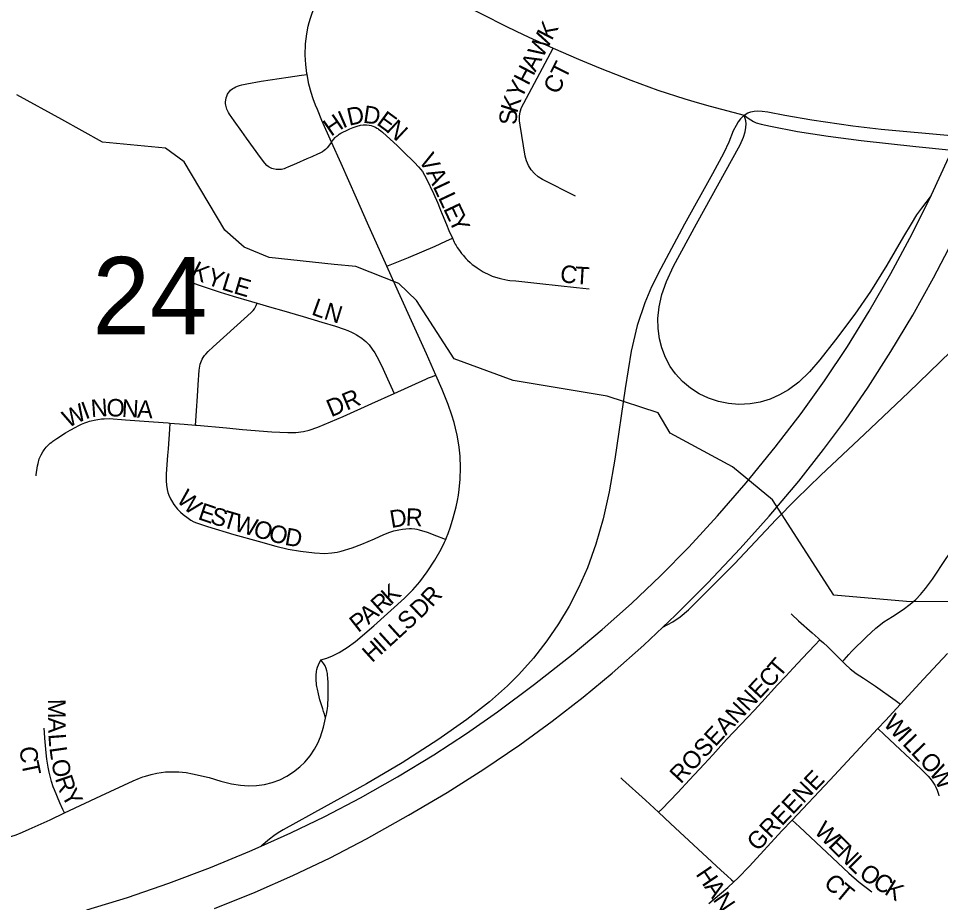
# Model space of a CAD drawing. Extents: x 1410790 to 1770854, y 448063 to 770588.
# Drawn here: x 1543075 to 1545713, y 650818 to 653345 of the extents above; entities that cross this region are included whole.
import ezdxf

# ---------------------------------------------------------------- set-up
doc = ezdxf.new("R2010")
doc.units = 0
for name, color, linetype in [('GM_X_City_Street', 7, 'Continuous'), ('GM_X_City_Street_Text', 7, 'Continuous'), ('GM_X_Interchange_Ramps', 7, 'Continuous'), ('GM_X_Interstate_Route', 7, 'Continuous'), ('GM_X_Minor_River', 7, 'Continuous'), ('GM_X_Section_Text', 7, 'Continuous')]:
    doc.layers.add(name, color=color, linetype=linetype)

msp = doc.modelspace()

# ---------------------------------------------------------------- linework, layer by layer
at = {"layer": 'GM_X_City_Street'}
for points in [[(1543900.9, 653185.1), (1543900.5, 653187.7), (1543897.2, 653213.8), (1543895.5, 653240.7), (1543896.7, 653273.1), (1543900, 653301.1), (1543904.4, 653323), (1543906.9, 653333.7), (1543910.8, 653346.6), (1543915.4, 653360.3), (1543921.7, 653377), (1543929.9, 653394.6), (1543939.6, 653414.2), (1543982.5, 653488.9), (1544015.1, 653541.4), (1544031, 653566.9)], [(1544222, 653453.5), (1544273.5, 653423.3), (1544306.8, 653405.2), (1544359.2, 653378.3), (1544401.8, 653357.7), (1544469.8, 653323.5), (1544498.7, 653309.4)], [(1544498.7, 653309.4), (1544535.4, 653291.6), (1544604.5, 653260.8)], [(1544668.2, 652837.4), (1544574.2, 652884.9), (1544562, 652892.5), (1544551, 652901.8), (1544541.6, 652912.7), (1544534, 652924.9), (1544528.3, 652938.1), (1544524.6, 652952), (1544510.2, 653039.8), (1544508.2, 653052.8), (1544508.3, 653065.9), (1544510.4, 653078.8), (1544514.5, 653091.2), (1544520.5, 653102.8), (1544604.5, 653260.8)], [(1544604.5, 653260.8), (1544677.4, 653229), (1544739.4, 653203.6), (1544827.2, 653168.5), (1544903.9, 653140.7), (1544981.3, 653115.2), (1545023.4, 653102.9)], [(1543970.9, 652992), (1543966.9, 652986.8), (1543962, 652979.9), (1543958.5, 652975.7), (1543953.7, 652970.7), (1543949.7, 652967.6), (1543944.7, 652964.4), (1543937.2, 652960.3), (1543931.1, 652957.4), (1543914.4, 652950.1), (1543900.3, 652944.1), (1543870.6, 652930.6), (1543845.5, 652919.8), (1543841.1, 652918), (1543835.2, 652915.8), (1543831.7, 652914.7), (1543827.5, 652913.8), (1543823.5, 652913.3), (1543818.9, 652913.3), (1543812.4, 652913.9), (1543804.2, 652915.4), (1543800.2, 652916.6), (1543796.7, 652918.1), (1543792.9, 652920.1), (1543789.4, 652922.4), (1543785.9, 652925.4), (1543780, 652931.5), (1543767.2, 652947.5), (1543727.7, 653002.8), (1543713.8, 653022.2), (1543692.3, 653052.4), (1543679.2, 653071.3), (1543676, 653076.4), (1543673.8, 653080.5), (1543671.4, 653086.3), (1543670.4, 653089.5), (1543668.6, 653097), (1543667.9, 653101.8), (1543667.8, 653107.3), (1543668.1, 653111.7), (1543669.4, 653118.5), (1543671, 653123.2), (1543673.5, 653128.6), (1543675.6, 653132), (1543679.9, 653137.6), (1543682.3, 653140.1), (1543688.3, 653145.1), (1543691.9, 653147.4), (1543697.2, 653150.1), (1543701.8, 653151.9), (1543708, 653153.9), (1543714.7, 653155.6), (1543728.3, 653158.5), (1543769.2, 653165.7), (1543847.1, 653177.7), (1543885.3, 653182.9), (1543900.9, 653185.1)], [(1543970.9, 652992), (1543943.4, 653053.9), (1543930.2, 653084.7), (1543924.8, 653097.7), (1543917.9, 653115.3), (1543912.3, 653133.8), (1543906, 653157.3), (1543900.9, 653185.1)], [(1545023.4, 653102.9), (1545053.3, 653094.1), (1545150.6, 653068.6)], [(1545150.6, 653068.6), (1545161.7, 653075.6), (1545169.6, 653078.7), (1545179.6, 653080.6), (1545189.9, 653081.1), (1545202.8, 653080.3), (1545218.6, 653078.4), (1545267, 653068.5), (1545344.7, 653055.1), (1545461.7, 653038.3), (1545543.3, 653028.8), (1545742.6, 653010.3), (1545762, 653008.4), (1545877.8, 652997), (1545899.3, 652994.9), (1546120.3, 652973.4)], [(1545150.6, 653068.6), (1545162.4, 653060.6), (1545169.6, 653055.3), (1545178, 653050.3), (1545185.3, 653047.1), (1545199.2, 653043), (1545226.6, 653037.1), (1545303.7, 653022.5), (1545391.2, 653008.5), (1545485.6, 652996), (1545642.1, 652979), (1545745.5, 652969.2), (1545861.9, 652958.2), (1546017.4, 652943.5), (1546109.1, 652935.7)], [(1543970.9, 652992), (1543976.3, 652999.4), (1543980.8, 653004.6), (1543982.7, 653006.5), (1543984.7, 653008.2), (1543987.2, 653010.2), (1543989.6, 653012), (1543992.7, 653014.2), (1543997, 653016.9), (1544003.4, 653020.6), (1544013.9, 653025.4), (1544022.7, 653029.4), (1544032.6, 653033.8), (1544044, 653037.8), (1544053.6, 653040.1), (1544061.4, 653041.2), (1544070.4, 653041.4), (1544078.3, 653040.5), (1544083.9, 653039.1), (1544089.4, 653037.2), (1544096.2, 653034.4), (1544100.8, 653032.1), (1544102.9, 653030.8), (1544105.4, 653029.1), (1544111.4, 653024.5), (1544116.4, 653020.3), (1544159.2, 652980.7), (1544175.6, 652965.1), (1544208.2, 652933.5), (1544219.6, 652921.4), (1544226.6, 652913.1), (1544230.7, 652907.4), (1544236.8, 652897.3), (1544242.8, 652886.4), (1544262.3, 652845), (1544274.4, 652816.8), (1544279.7, 652805), (1544282.9, 652797.4), (1544287.6, 652786), (1544299.7, 652756), (1544306.5, 652739.4), (1544316.5, 652717.4)], [(1544129, 652637.5), (1544073.7, 652760.1), (1544041.8, 652831.9), (1543998.5, 652931.1), (1543970.9, 652992)], [(1544129, 652637.5), (1544191.4, 652662.2), (1544267.1, 652694.7), (1544298, 652709), (1544316.5, 652717.4)], [(1544316.5, 652717.4), (1544321.8, 652706), (1544324.5, 652700.5), (1544327.1, 652695.8), (1544330.6, 652690.3), (1544336.4, 652682), (1544342.9, 652673.5), (1544347.9, 652667.2), (1544350.3, 652664.4), (1544355.3, 652658.9), (1544360, 652654.1), (1544367.3, 652647.2), (1544373.2, 652642.3), (1544380.4, 652636.9), (1544387.6, 652632.1), (1544404.9, 652621.3), (1544410.6, 652618.1), (1544416.5, 652615.1), (1544430.7, 652608.9), (1544439.6, 652605.8), (1544449.9, 652602.7), (1544457.8, 652600.8), (1544466.8, 652599), (1544474.7, 652597.6), (1544481.2, 652596.6), (1544498.4, 652594.8), (1544566.6, 652587.7), (1544671.5, 652576.1), (1544707.6, 652572.6)], [(1544268.9, 652325.5), (1544242, 652386.7), (1544204.3, 652470.5), (1544162.6, 652563.1), (1544129, 652637.5)], [(1543555.1, 652596.2), (1543592.5, 652582.4), (1543652.5, 652562.5), (1543689.1, 652551.6), (1543741.6, 652536.6), (1543758.4, 652531.5)], [(1543582.1, 652182.9), (1543583, 652195.3), (1543585, 652223.8), (1543587.2, 652265.3), (1543588.9, 652297.6), (1543592.5, 652339.7), (1543594.3, 652351.5), (1543595.5, 652356.8), (1543596.9, 652361.9), (1543598.8, 652366.7), (1543601.2, 652371.7), (1543603.9, 652376.5), (1543607.7, 652382.1), (1543611.2, 652386), (1543618.4, 652393.4), (1543631.9, 652406.5), (1543700.5, 652468.2), (1543740.8, 652504.6), (1543743.5, 652507.3), (1543746.3, 652510.4), (1543750.3, 652515.5), (1543752.4, 652518.7), (1543755.1, 652524.7), (1543758.4, 652531.5)], [(1543758.4, 652531.5), (1543800.2, 652519), (1543827.4, 652511.1), (1543889.9, 652493.3), (1543942.9, 652477.4), (1543982.3, 652465.3), (1544006.6, 652457.2), (1544017.9, 652452.8), (1544029.5, 652447.6), (1544035.9, 652444.5), (1544042.2, 652441.2), (1544046.9, 652438.2), (1544052.7, 652434.2), (1544057, 652431.5), (1544064.6, 652425.7), (1544069.2, 652421.7), (1544075, 652415.9), (1544078.3, 652412.1), (1544087.4, 652400.1), (1544094.5, 652389.1), (1544100.3, 652379.3), (1544113.4, 652352.8), (1544135.6, 652304.3), (1544150.3, 652273.3)], [(1544150.3, 652273.3), (1544240.2, 652314.3), (1544248.3, 652317.7), (1544256.4, 652321.1), (1544268.9, 652325.5)], [(1544297.7, 651856.2), (1544300.1, 651861.6), (1544304.5, 651872.7), (1544311.2, 651891.9), (1544319, 651917.5), (1544327.3, 651949.2), (1544331.2, 651967.3), (1544333.9, 651982.8), (1544336.1, 651998.9), (1544338.8, 652027.9), (1544339.7, 652060.9), (1544338.5, 652094), (1544335.6, 652119.9), (1544333, 652137.8), (1544329.9, 652154.5), (1544325.5, 652173.9), (1544321.1, 652190.6), (1544314.8, 652211), (1544304.3, 652241.7), (1544286.8, 652284.5), (1544268.9, 652325.5)], [(1543582.1, 652182.9), (1543585.3, 652182.7), (1543670.1, 652175.2), (1543715.7, 652170.6), (1543800.4, 652164), (1543845.7, 652161.4), (1543868.4, 652161.7), (1543891, 652164.3), (1543906.7, 652168.3), (1543931.4, 652176.9), (1544003.7, 652207.5), (1544086.5, 652244.8), (1544150.3, 652273.3)], [(1543210.2, 652160.7), (1543223.2, 652168.1), (1543239.3, 652177.2), (1543246.3, 652180.8), (1543255.4, 652185.1), (1543265.6, 652189.3), (1543273.7, 652192.3), (1543278.2, 652193.6), (1543296.4, 652198.1), (1543302.1, 652199.2), (1543313.1, 652200.6), (1543320.1, 652201), (1543334.8, 652201.2), (1543381.5, 652197.9), (1543461.7, 652191.9), (1543504, 652188.9), (1543508.3, 652188.6)], [(1543508.3, 652188.6), (1543507.2, 652170.9), (1543503.5, 652115.4), (1543502.1, 652095.8), (1543498.1, 652043.5), (1543497.5, 652023.3), (1543498.7, 652011), (1543500.9, 651998.8), (1543502.9, 651989.7), (1543505.7, 651982.1), (1543510.1, 651972.4), (1543512.9, 651967), (1543520, 651955.9), (1543529.8, 651942.8), (1543538.4, 651934.1), (1543546.4, 651927.1), (1543560.4, 651916.3), (1543568.3, 651911.2), (1543577.1, 651906.6), (1543584.4, 651903.3), (1543615.7, 651892.6), (1543691.4, 651870.5), (1543761, 651851.4), (1543811.3, 651836.9), (1543846.6, 651828.1), (1543882.4, 651822), (1543921.7, 651817.3), (1543951.7, 651815.7), (1543971.8, 651817.3), (1543986.6, 651819.8), (1543998.8, 651822.8), (1544029.5, 651831.8), (1544057.6, 651842), (1544093.8, 651858), (1544120.3, 651869.7), (1544137.2, 651876.3), (1544149.4, 651880.4), (1544163.2, 651883.8), (1544174.1, 651885.7), (1544183.1, 651886.7), (1544193.7, 651887.2), (1544199.9, 651887.1), (1544208.8, 651886.2), (1544215, 651885.1), (1544221.9, 651883.2), (1544243.9, 651876.3), (1544271.1, 651866.1), (1544290.7, 651858.8), (1544297.7, 651856.2)], [(1543508.3, 652188.6), (1543549.4, 652185.6), (1543582.1, 652182.9)], [(1543126.1, 652037.6), (1543126.4, 652040.9), (1543130.2, 652066.7), (1543131.5, 652073.1), (1543134.9, 652086), (1543139.9, 652098.2), (1543145, 652106.7), (1543148.6, 652111.9), (1543155, 652119.8), (1543159.6, 652124.7), (1543166.1, 652130.7), (1543170.6, 652134.4), (1543173.5, 652136.6), (1543184.8, 652144.3), (1543210.2, 652160.7)], [(1545432.2, 651506.6), (1545437.3, 651512.2), (1545450.4, 651526.6), (1545459.1, 651536.2), (1545501, 651577.6), (1545527.5, 651601.9), (1545550.6, 651620), (1545575.4, 651635.9), (1545605.4, 651655.7), (1545625.4, 651670.9), (1545631.4, 651675.6), (1545641.6, 651684.6), (1545655.1, 651698.1), (1545670, 651715.5), (1545689.2, 651742), (1545728.7, 651801.9), (1545755.1, 651839.2), (1545783.6, 651875), (1545837.3, 651936.5), (1545878.6, 651982.9), (1545905.2, 652011.7), (1545926.7, 652032.7), (1545933.8, 652039.6), (1545938.8, 652044.5)], [(1543940.5, 651511.4), (1543957, 651516.7), (1543973.4, 651522.9), (1543992.7, 651532.3), (1544015.1, 651546.6), (1544039, 651564.6), (1544091.6, 651609.4), (1544179.9, 651688.2), (1544203.3, 651711.7), (1544222.9, 651734.3), (1544244.6, 651763.5), (1544266.5, 651796.5), (1544284.5, 651828.2), (1544294.2, 651848.1), (1544297.7, 651856.2)], [(1545285.2, 651643.4), (1545287.6, 651641.2), (1545306.7, 651623.6), (1545345.7, 651588.9), (1545362.9, 651573.8), (1545367.4, 651569.3)], [(1545246.8, 651440.1), (1545270.3, 651464.9), (1545291.1, 651487.5), (1545317.9, 651516.6), (1545352.9, 651553.8), (1545367.4, 651569.3)], [(1545367.4, 651569.3), (1545367.6, 651569.2), (1545377.5, 651560.7), (1545389.4, 651549.6), (1545432.2, 651506.6)], [(1543953.1, 651345.4), (1543950.4, 651356.7), (1543948.3, 651364.2), (1543945.7, 651372), (1543937.3, 651397.8), (1543933.4, 651414.2), (1543930.2, 651428.2), (1543928.8, 651435.9), (1543928.2, 651440.2), (1543927.5, 651446), (1543927.1, 651450.4), (1543926.6, 651456.7), (1543926.4, 651461.7), (1543926.6, 651468.3), (1543927.8, 651478), (1543929, 651484.2), (1543930.7, 651490.5), (1543933.4, 651497.5), (1543940.5, 651511.4)], [(1543953.1, 651345.4), (1543956.1, 651356.8), (1543958.2, 651367.2), (1543959.2, 651373.1), (1543959.9, 651380.7), (1543961.4, 651406.2), (1543961.2, 651429.1), (1543960.9, 651445.7), (1543960.3, 651460.3), (1543959.7, 651468), (1543959.1, 651472.7), (1543957.8, 651480.6), (1543955.9, 651486.6), (1543952.4, 651494.5), (1543948.9, 651500.3), (1543940.5, 651511.4)], [(1545598.4, 651385.3), (1545664.2, 651456.2), (1545732.5, 651530.3)], [(1545432.2, 651506.6), (1545440.4, 651498.2), (1545454, 651486.3), (1545471.8, 651473), (1545492.7, 651459), (1545521, 651440.2), (1545526.5, 651436.3), (1545582.6, 651396.6), (1545598.4, 651385.3)], [(1544906.4, 651075.8), (1544915.4, 651085), (1544938.5, 651108.7), (1544960.8, 651132.5), (1544994.3, 651168.4), (1545036.6, 651213.9), (1545061.1, 651240.2), (1545076.3, 651257.3), (1545100.6, 651283.6), (1545161.5, 651347.5), (1545179.4, 651366.5), (1545201.4, 651390.7), (1545246.8, 651440.1)], [(1545533.5, 651315.4), (1545554.8, 651338.4), (1545598.4, 651385.3)], [(1543207.4, 651074.2), (1543311, 651122.9), (1543403.1, 651165.8), (1543421.3, 651173.5), (1543430.9, 651177), (1543438.4, 651179.5), (1543454.5, 651183.9), (1543471.1, 651187.9), (1543483.5, 651190.1), (1543495.6, 651191.5), (1543508.7, 651191.8), (1543534.2, 651191.8), (1543554.8, 651189.5), (1543573.4, 651186.2), (1543620.8, 651175), (1543654.3, 651165.3), (1543684.4, 651157.5), (1543710.3, 651153.3), (1543733.1, 651151.8), (1543756, 651152.5), (1543778.8, 651155.6), (1543801, 651161), (1543822.5, 651169), (1543843.1, 651179.2), (1543862.4, 651191.5), (1543880.4, 651205.8), (1543894.5, 651219.5), (1543909.3, 651237.1), (1543922.2, 651256), (1543931.6, 651273.3), (1543939.3, 651291.4), (1543948, 651319.5), (1543953.1, 651345.4)], [(1543207.4, 651074.2), (1543202.7, 651083.8), (1543194.1, 651102.7), (1543178, 651139.9), (1543174.8, 651148.3), (1543169.9, 651163.5), (1543166.7, 651175.2), (1543163.2, 651190.3), (1543160.3, 651204.8), (1543156.8, 651228), (1543154.5, 651246), (1543151, 651287.8), (1543150.1, 651303.7), (1543149.3, 651316.3)], [(1545288.5, 651053.7), (1545396.2, 651167.7), (1545533.5, 651315.4)], [(1545533.5, 651315.4), (1545551.6, 651298.4), (1545657.4, 651199.6), (1545677.3, 651178.8), (1545682.8, 651172.3), (1545690.8, 651161.7), (1545696.3, 651153.4), (1545699.4, 651147.4), (1545702.9, 651139.3), (1545705.1, 651133.7), (1545706.8, 651127.5), (1545707.8, 651123.3)], [(1544797.8, 651174.1), (1544802.7, 651169.7), (1544868.5, 651110.8), (1544906.4, 651075.8)], [(1542936.3, 650973.4), (1542959.1, 650978.5), (1542975, 650982.4), (1543017.2, 650993.9), (1543053.6, 651006.3), (1543068.9, 651011.9), (1543087.3, 651019.4), (1543105.9, 651027.3), (1543165.6, 651054.6), (1543207.4, 651074.2)], [(1544906.4, 651075.8), (1544940.5, 651044.3), (1545019.7, 650970.9), (1545084.1, 650910.5), (1545102.2, 650893.8), (1545114.8, 650882.7), (1545121.2, 650877)], [(1545121.2, 650877), (1545132.4, 650887.4), (1545166.2, 650921.5), (1545259, 651022.5), (1545288.5, 651053.7)], [(1545288.5, 651053.7), (1545308.9, 651034.6), (1545450.3, 650902.3), (1545479.9, 650876.4), (1545516.1, 650848.1)], [(1545049.6, 650815.1), (1545080.9, 650840.7), (1545103.8, 650860.8), (1545121.2, 650877)]]:
    msp.add_lwpolyline(points, dxfattribs=at)
at = {"layer": 'GM_X_Interchange_Ramps'}
for points in [[(1545150.6, 653068.6), (1545140.3, 653058.7), (1545133.8, 653049.4), (1545127.7, 653039.2), (1545119.7, 653024.1), (1545107, 652991.3), (1545093.3, 652961.5), (1545060.4, 652901.1), (1544980.8, 652757.7), (1544912.2, 652630.7), (1544886.3, 652577.7), (1544866.7, 652532.7), (1544845.2, 652467.3), (1544828.1, 652393.8), (1544810.4, 652287), (1544781.2, 652085.5), (1544764.6, 651991.8), (1544747.7, 651914.9), (1544727.2, 651842.3), (1544702.6, 651774.4), (1544677.3, 651717.4), (1544650.1, 651665), (1544619.7, 651614.3), (1544586.3, 651565.7), (1544548, 651516.5), (1544506.4, 651470.1), (1544473.9, 651437.6), (1544422.5, 651391.7), (1544357.9, 651341.2), (1544274.6, 651282.8), (1544172.4, 651217.3), (1544070.9, 651156.8), (1543950.2, 651090.1), (1543832.3, 651026), (1543818.3, 651017.2), (1543806.1, 651008.9), (1543793.1, 650998.9), (1543769.4, 650978.9)], [(1545686.2, 652838.8), (1545658.1, 652803.3), (1545643.8, 652783.8), (1545628.9, 652758.6), (1545606.4, 652721.8), (1545559.1, 652640), (1545512, 652565), (1545467.3, 652500.1), (1545412.6, 652426.3), (1545367.8, 652369.7), (1545337.6, 652334.9), (1545306.9, 652305.4), (1545278, 652283.8), (1545252.4, 652269.1), (1545225.4, 652257.3), (1545197.2, 652248.7), (1545168.2, 652243.3), (1545135.4, 652241.9), (1545106, 652244.5), (1545077.2, 652250.5), (1545049.2, 652259.9), (1545022.5, 652272.6), (1544997.6, 652288.5), (1544974.9, 652307.2), (1544954.9, 652328.9), (1544939.8, 652350.3), (1544925.8, 652376.4), (1544915.2, 652403.9), (1544908.7, 652429.3), (1544904.8, 652458.5), (1544904.3, 652488), (1544907.6, 652520.6), (1544915.6, 652555.8), (1544928.4, 652593), (1544949, 652637.6), (1545014.9, 652758.6), (1545139.9, 652984.3), (1545148.8, 653005.8), (1545153.8, 653021), (1545155.9, 653033.7), (1545156.7, 653043.7), (1545155.8, 653052.2), (1545150.6, 653068.6)], [(1544918.8, 651605.4), (1544946.6, 651620), (1544968.2, 651634.6), (1544991.4, 651655.1), (1545123.6, 651786.2), (1545242.5, 651912.9), (1545300, 651971.4), (1545370.5, 652039.9), (1545494.7, 652156.8), (1545620.9, 652276.2), (1545772, 652422), (1545831.4, 652483.1), (1545872.5, 652530), (1545911.1, 652578.8), (1545949, 652632.4), (1545983.9, 652687.9), (1546010.4, 652736.9), (1546061.9, 652839.5), (1546075.1, 652868.9), (1546089.3, 652896.4), (1546109.1, 652935.7)]]:
    msp.add_lwpolyline(points, dxfattribs=at)
at = {"layer": 'GM_X_Interstate_Route'}
for points in [[(1543270.8, 650797.2), (1543387, 650832.6), (1543505, 650873.1), (1543624.9, 650918.4), (1543737.3, 650964.6), (1543769.4, 650978.9), (1543854.2, 651016.8), (1543951.8, 651064), (1544053.7, 651117.3), (1544159.4, 651177.3), (1544263.2, 651240.6), (1544356.8, 651301.6), (1544445.7, 651363.5), (1544551, 651442), (1544661.9, 651529.3), (1544745.2, 651598.7), (1544828.7, 651672.9), (1544912, 651752.1), (1544992.7, 651834), (1545075, 651923.3), (1545156.7, 652017.7), (1545239.9, 652119.3), (1545314, 652215.6), (1545380.9, 652309.2), (1545446.3, 652407.7), (1545508.3, 652508.3), (1545570.6, 652616.5), (1545631.3, 652729.2), (1545686.2, 652838.8), (1545687.2, 652840.9), (1545736.7, 652948.3)], [(1543636.5, 650801.3), (1543752.1, 650847.7), (1543860.1, 650895.1), (1543966.5, 650945.9), (1544071.2, 651000.2), (1544191.3, 651067.4), (1544301.2, 651132.6), (1544406.3, 651199.4), (1544509.4, 651269.2), (1544602.2, 651336.4), (1544690.2, 651404.7), (1544773.4, 651473.7), (1544864.2, 651553.9), (1544918.8, 651605.4), (1544954.8, 651639.3), (1545047.4, 651732), (1545139.6, 651829.8), (1545222.6, 651922.6), (1545307, 652022.8), (1545378.2, 652112.7), (1545440.4, 652197), (1545505.2, 652291.5), (1545570.6, 652393.6), (1545633.1, 652497.5), (1545692.2, 652603.4), (1545746.6, 652708)]]:
    msp.add_lwpolyline(points, dxfattribs=at)
at = {"layer": 'GM_X_Minor_River'}
msp.add_lwpolyline([(1545963.6, 651677.6), (1545615.1, 651678.6), (1545407.1, 651696.9), (1545232.3, 651969), (1545118, 652063.5), (1544939.7, 652159.3), (1544904.8, 652218.1), (1544759.5, 652265.1), (1544490.1, 652310.7), (1544321.1, 652372.2), (1544214.2, 652538.7), (1544163.1, 652587.9), (1544039.9, 652636.5), (1543977.9, 652641.7), (1543792.1, 652661.5), (1543720.5, 652691), (1543665.5, 652740.3), (1543549.2, 652935), (1543495.9, 652974.2), (1543316, 652991.9), (1543199.1, 653056.4), (1543070.3, 653127.1)], dxfattribs=at)

# ---------------------------------------------------------------- texts
at = {"layer": 'GM_X_City_Street_Text'}
for s, rotation, p in [('K', 62.555, (1544600.6, 653280.1)), ('W', 62.5718, (1544574.2, 653229.4)), ('A', 62.556, (1544553.9, 653190.3)), ('CT', 63.4349, (1544618.4, 653125.6)), ('H', 62.5651, (1544533.7, 653151.3)), ('Y', 62.868, (1544513.6, 653112.2)), ('K', 72.2287, (1544501, 653072.3)), ('D', 12.5359, (1544021.1, 653038.3)), ('D', 351.7308, (1544059.3, 653047.7)), ('H', 34.5569, (1543969.3, 653006.6)), ('I', 23.523, (1544003.4, 653030.3)), ('E', 323.8842, (1544097, 653043.8)), ('S', 88.6751, (1544500.8, 653040.8)), ('N', 316.9707, (1544124.2, 653024)), ('V', 300.7426, (1544218.5, 652941.3)), ('A', 295.9689, (1544240.5, 652904.5)), ('L', 295.2208, (1544259.7, 652865.1)), ('L', 295.1968, (1544274.7, 652833.2)), ('E', 295.2153, (1544289.7, 652801.4)), ('Y', 295.2064, (1544304.6, 652769.5)), ('K', 333.5376, (1543565.1, 652608.7)), ('Y', 340.2966, (1543610.3, 652586.7)), ('C', 351.5917, (1544622, 652592.8)), ('T', 356.5773, (1544665.9, 652586.5)), ('L', 342.6553, (1543653.8, 652571.1)), ('E', 343.4902, (1543688.2, 652560.4)), ('L', 340.213, (1543910.8, 652499.7)), ('N', 342.644, (1543946.1, 652487)), ('DR', 22.8383, (1543969.7, 652204.9)), ('I', 20.4461, (1543266.9, 652198.5)), ('N', 4.0467, (1543283.9, 652205.4)), ('O', 357.6386, (1543326.3, 652208.5)), ('N', 357.1354, (1543370.1, 652206.6)), ('A', 357.1331, (1543414.1, 652204.4)), ('W', 26.0387, (1543216.7, 652173.9)), ('W', 315.9392, (1543524.9, 651966.8)), ('E', 341.0949, (1543586.3, 651914.6)), ('S', 342.9767, (1543621.3, 651902.7)), ('T', 343.4125, (1543655.3, 651892.3)), ('D', 9.5288, (1544141.7, 651888.4)), ('R', 357.5706, (1544182.4, 651895.5)), ('W', 343.4103, (1543689.1, 651882.2)), ('O', 343.3971, (1543743.9, 651865.9)), ('O', 345.5112, (1543788, 651852.8)), ('D', 349.9392, (1543834.7, 651840.8)), ('K', 41.9898, (1544140.2, 651667)), ('R', 41.9288, (1544110.7, 651640.5)), ('R', 47.4062, (1544258.3, 651660.1)), ('D', 43.8526, (1544224.2, 651627.2)), ('P', 38.1733, (1544046.9, 651587.8)), ('A', 40.5879, (1544076.4, 651611)), ('S', 42.5565, (1544187.7, 651593.6)), ('L', 42.2711, (1544135.4, 651546)), ('L', 42.3424, (1544161.5, 651569.7)), ('H', 42.2634, (1544086.6, 651501.6)), ('I', 42.2479, (1544119.1, 651531.2)), ('T', 49.5481, (1545252, 651458.7)), ('C', 48.2818, (1545224.9, 651428.3)), ('ROSEANNE', 47.0454, (1544969.5, 651155.3)), ('M', 270.2186, (1543160.1, 651399.9)), ('W', 313.7457, (1545546.5, 651327.3)), ('A', 270.4995, (1543160.3, 651346.8)), ('I', 313.7483, (1545586.1, 651286)), ('L', 313.7441, (1545601.3, 651270.1)), ('L', 274.1434, (1543160.8, 651299.3)), ('L', 313.7441, (1545625.6, 651244.7)), ('C', 275.5463, (1543078.5, 651262.2)), ('L', 278.0251, (1543163.7, 651260.5)), ('T', 281.6765, (1543083.2, 651217)), ('O', 280.7056, (1543169, 651223.1)), ('O', 313.7404, (1545650, 651219.3)), ('GREENE', 46.4689, (1545189.7, 650961.9)), ('W', 302.2442, (1545678.8, 651189.6)), ('R', 288.7757, (1543179.2, 651172.5)), ('Y', 299.9218, (1543196.3, 651125.3)), ('W', 315.0951, (1545348.5, 651019.3)), ('E', 315.1184, (1545389, 650978.9)), ('N', 315.1082, (1545414, 650954.1)), ('L', 315.1063, (1545445.1, 650923.1)), ('H', 304.0841, (1545010.8, 650899.2)), ('O', 323.8487, (1545476.4, 650892.8)), ('C', 315.249, (1545375.7, 650870.5)), ('C', 328.3662, (1545515.5, 650864.5)), ('K', 328.3882, (1545549.2, 650843.7)), ('A', 304.0941, (1545035.5, 650862.7)), ('T', 320.1146, (1545407.3, 650839.5)), ('N', 304.0841, (1545060.2, 650826.3))]:
    msp.add_text(s, height=50, rotation=rotation, dxfattribs=at).set_placement(p)
at = {"layer": 'GM_X_Section_Text'}
msp.add_text('24', height=221, rotation=0, dxfattribs=at).set_placement((1543287, 652442.5))

doc.saveas('drawing.dxf')
